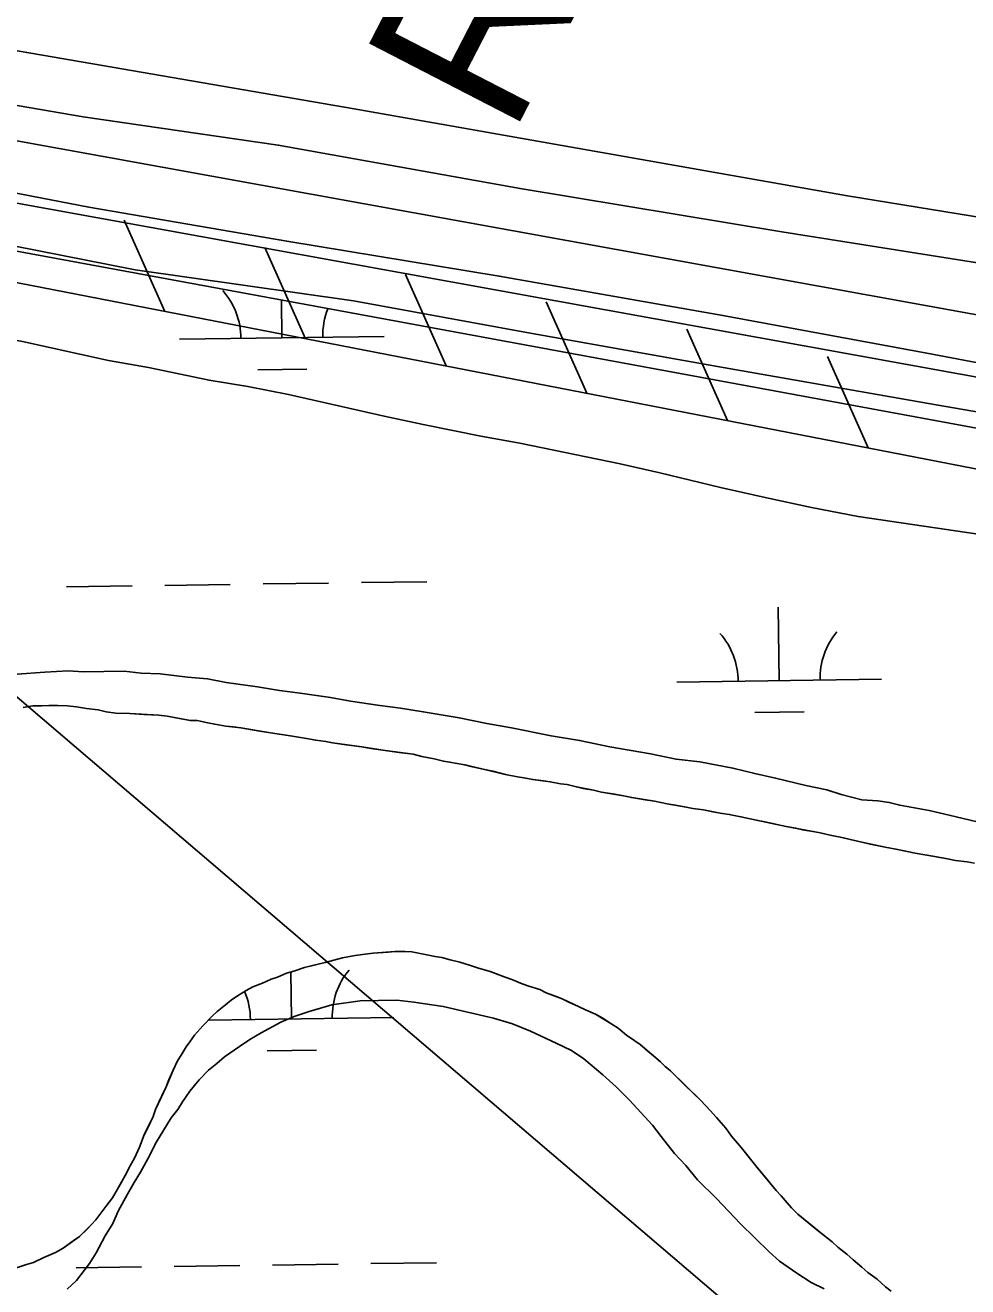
# Model space of a CAD drawing. Extents: x 3767014 to 3805179, y 361544 to 387384.
# Drawn here: x 3786697 to 3787157, y 379917 to 380533 of the extents above; entities that cross this region are included whole.
import ezdxf

# ---------------------------------------------------------------- set-up
doc = ezdxf.new("R2010")
doc.units = 0
for name, color, linetype in [('V-FLOD-BASE', 7, 'Continuous'), ('V-LEVE-TOET', 7, 'Continuous'), ('V-RIVR-RANG-IDEN', 7, 'Continuous'), ('V-RRAP-FSHR', 7, 'Continuous'), ('V-SITE-VEGE', 7, 'Continuous'), ('V-SURV-LINE', 7, 'Continuous'), ('V-TOPO-MINR', 7, 'Continuous'), ('V-TOPO-SHOR', 7, 'Continuous'), ('V-WETL-SWMP', 7, 'Continuous')]:
    doc.layers.add(name, color=color, linetype=linetype)

msp = doc.modelspace()

# ---------------------------------------------------------------- linework, layer by layer
at = {"layer": 'V-FLOD-BASE'}
msp.add_lwpolyline([(3788043.546, 380196.978), (3787944.37, 380221.044), (3787867.013, 380236.973), (3787780.714, 380255.319), (3787676.018, 380274.034), (3787595.046, 380289.09), (3787519.944, 380302.536), (3787418.863, 380322.123), (3787315.009, 380340.29), (3787225.667, 380356.375), (3787137.157, 380373.028), (3787037.478, 380391.515), (3786928.32, 380410.742), (3786824.476, 380427.793), (3786727.884, 380444.362), (3786624.849, 380464.209)], dxfattribs=at)
at = {"layer": 'V-LEVE-TOET'}
for points in [[(3786623.528, 380505.984), (3786725.048, 380488.545), (3786820.372, 380474.682), (3786938.445, 380453.496), (3787066.316, 380432.407), (3787161.933, 380417.148), (3787258.974, 380399.664), (3787343.935, 380386.256), (3787433.621, 380376.255), (3787536.543, 380358.272), (3787651.293, 380333.692), (3787753.377, 380315.698), (3787878.533, 380286.465), (3787985.131, 380265.16), (3788002.514, 380262.536), (3788017.344, 380263.249), (3788026.275, 380265.86), (3788041.852, 380275.537), (3788080.592, 380319.884), (3788143.495, 380382.956), (3788193.423, 380428.258)], [(3786655.428, 380432.428), (3786750.521, 380413.805), (3786857.054, 380398.658), (3786942.597, 380383.016), (3787034.867, 380366.603), (3787141.72, 380347.821), (3787222.765, 380333.811), (3787325.984, 380314.43), (3787407.048, 380298.745), (3787515.314, 380278.576), (3787595.245, 380264.277), (3787683.87, 380248.384)]]:
    msp.add_lwpolyline(points, dxfattribs=at)
at = {"layer": 'V-RRAP-FSHR'}
for p, q in [((3786764.925, 380393.506), (3786745.056, 380438.111)), ((3786833.641, 380380.161), (3786813.772, 380424.767)), ((3786902.358, 380366.817), (3786882.489, 380411.423)), ((3786971.074, 380353.473), (3786951.205, 380398.079)), ((3787039.791, 380340.129), (3787019.921, 380384.735)), ((3787108.507, 380326.785), (3787088.638, 380371.391))]:
    msp.add_line(p, q, dxfattribs=at)
for points in [[(3784762.572, 380738.622), (3785371.488, 380642.881), (3786323.316, 380479.262), (3787350.393, 380279.813), (3787861.164, 380195.116), (3788013.854, 380157.51), (3788087.266, 380136.06), (3788346.817, 380073.691)], [(3784986.486, 380703.416), (3785371.488, 380642.881), (3786323.316, 380479.262), (3787350.393, 380279.813), (3787861.164, 380195.116), (3788013.854, 380157.51), (3788087.266, 380136.06), (3788346.817, 380073.691)]]:
    msp.add_lwpolyline(points, dxfattribs=at)
at = {"layer": 'V-SITE-VEGE'}
for points in [[(3788189.902, 380484.891), (3788057.202, 380318.115), (3788038.1, 380295.894), (3788027.418, 380285.445), (3788022.067, 380281.345), (3788015.802, 380278.582), (3788009.076, 380276.716), (3787996.938, 380277.042), (3787851.872, 380308.372), (3787621.642, 380359.959), (3787452.739, 380392.396), (3787301.451, 380416.92), (3787098.382, 380449.906), (3786857.455, 380492.393), (3786625.546, 380532.276)], [(3786667.163, 380385.877), (3786669.484, 380384.978), (3786681.061, 380381.402), (3786695.401, 380378.778), (3786737.512, 380369.513), (3786756.939, 380366.017), (3786786.551, 380359.857), (3786805.514, 380356.82), (3786825.408, 380352.867), (3786872.147, 380342.265), (3786891.118, 380338.304), (3786919.342, 380332.59), (3786938.306, 380329.09), (3786987.352, 380318.973), (3787006.789, 380314.553), (3787036.411, 380307.469), (3787058.161, 380302.613), (3787080.835, 380297.766), (3787103.504, 380293.381), (3787162.228, 380284.747), (3787183.495, 380282.195), (3787214.008, 380278.351), (3787232.034, 380276.227)], [(3787172.003, 380141.716), (3787147.935, 380147.471), (3787138.217, 380149.681), (3787123.877, 380152.307), (3787118.784, 380153.64), (3787113.236, 380154.504), (3787105.382, 380154.887), (3787095.197, 380157.554), (3787088.248, 380159.79), (3787078.068, 380161.994), (3787063.257, 380165.537), (3787053.078, 380167.74), (3787042.43, 380170.403), (3787026.239, 380173.469), (3787014.682, 380174.736), (3787002.189, 380177.378), (3786982.299, 380180.87), (3786967.494, 380183.948), (3786953.621, 380186.117), (3786934.19, 380190.074), (3786922.162, 380192.259), (3786908.745, 380194.891), (3786891.167, 380197.942), (3786880.069, 380199.677), (3786869.901, 380200.959), (3786855.565, 380203.119), (3786845.851, 380204.866), (3786831.054, 380207.023), (3786820.884, 380208.305), (3786810.247, 380210.044), (3786794.987, 380212.196), (3786785.734, 380213.947), (3786776.033, 380214.773), (3786762.625, 380216.483), (3786753.386, 380216.849), (3786745.067, 380217.689), (3786725.216, 380217.484), (3786717.825, 380217.871), (3786706.286, 380217.292), (3786692.909, 380216.231)], [(3786717.218, 379915.906), (3786721.794, 379920.108), (3786728.171, 379928.485), (3786731.352, 379933.594), (3786735.882, 379941.952), (3786739.515, 379947.992), (3786742.222, 379954.021), (3786746.755, 379962.379), (3786749.929, 379967.952), (3786753.109, 379973.064), (3786757.642, 379981.419), (3786760.353, 379986.99), (3786768.074, 379999.532), (3786771.265, 380003.722), (3786773.534, 380007.439), (3786777.176, 380012.555), (3786781.736, 380018.142), (3786786.306, 380022.805), (3786790.426, 380026.08), (3786794.088, 380029.349), (3786801.422, 380034.504), (3786806.466, 380037.786), (3786811.973, 380041.076), (3786821.617, 380046.253), (3786828.052, 380049.089), (3786835.415, 380051.471), (3786846.461, 380054.818), (3786860.294, 380056.806), (3786878.298, 380056.991), (3786886.617, 380056.153), (3786900.953, 380053.99), (3786925.481, 380048.237), (3786934.745, 380045.563), (3786943.553, 380041.958), (3786956.079, 380036.085), (3786963.505, 380032.468), (3786969.548, 380028.374), (3786978.861, 380020.62), (3786985.385, 380014.685), (3786991.914, 380008.287), (3787003.123, 379995.936), (3787007.334, 379990.439), (3787013.883, 379982.194), (3787019.485, 379976.248), (3787025.094, 379969.381), (3787034.423, 379960.241), (3787046.09, 379947.896), (3787060.082, 379934.186), (3787065.208, 379929.623), (3787073.583, 379923.707), (3787080.552, 379919.16), (3787087.048, 379915.996)]]:
    msp.add_lwpolyline(points, dxfattribs=at)
at = {"layer": 'V-SURV-LINE'}
for points in [[(3786168.844, 380571.807), (3787802.16, 380275.776)], [(3787796.806, 380246.258), (3786163.49, 380542.289)]]:
    msp.add_lwpolyline(points, dxfattribs=at)
at = {"layer": 'V-TOPO-MINR'}
msp.add_lwpolyline([(3786607.79, 380277.45), (3787771.33, 379283.957)], dxfattribs=at)
at = {"layer": 'V-TOPO-SHOR'}
for points in [[(3786785.998, 380192.501), (3786780.78, 380193.629), (3786777.466, 380193.596), (3786772.961, 380194.497), (3786766.084, 380195.847), (3786762.055, 380196.279), (3786754.715, 380196.676), (3786747.848, 380197.08), (3786740.983, 380197.248), (3786736.242, 380197.907), (3786732.447, 380198.817), (3786726.76, 380199.468), (3786721.781, 380200.365), (3786717.28, 380200.791), (3786712.78, 380200.981), (3786708.285, 380200.936), (3786704.736, 380200.899), (3786700.476, 380200.856), (3786695.749, 380200.097)], [(3787160.403, 380123.909), (3787156.846, 380124.583), (3787151.161, 380125.234), (3787147.128, 380126.139), (3787140.964, 380127.259), (3787137.169, 380127.931), (3787131.48, 380128.818), (3787126.026, 380129.946), (3787121.991, 380130.852), (3787116.777, 380131.747), (3787112.744, 380132.652), (3787109.423, 380133.328), (3787105.39, 380134.233), (3787099.697, 380135.595), (3787095.664, 380136.5), (3787089.973, 380137.624), (3787084.992, 380138.757), (3787081.435, 380139.431), (3787076.456, 380140.328), (3787073.134, 380141.004), (3787068.393, 380141.901), (3787065.309, 380142.581), (3787061.039, 380143.484), (3787057.954, 380144.162), (3787053.686, 380145.065), (3787049.416, 380145.968), (3787046.334, 380146.646), (3787040.641, 380147.77), (3787036.139, 380148.436), (3787032.582, 380149.108), (3787028.074, 380150.009), (3787022.862, 380150.666), (3787019.542, 380151.342), (3787014.326, 380152.235), (3787010.295, 380152.905), (3787004.127, 380154.26), (3786999.623, 380154.926), (3786992.986, 380156.04), (3786988.953, 380156.945), (3786984.685, 380157.613), (3786978.285, 380158.729), (3786974.253, 380159.634), (3786969.274, 380160.531), (3786965.952, 380161.207), (3786961.444, 380162.344), (3786958.127, 380162.784), (3786953.148, 380163.679), (3786949.828, 380164.119), (3786944.616, 380164.777), (3786940.346, 380165.68), (3786937.266, 380166.12), (3786931.337, 380167.243), (3786925.166, 380168.838), (3786920.423, 380169.973), (3786915.203, 380171.101), (3786911.408, 380172.008), (3786904.057, 380173.354), (3786900.975, 380173.796), (3786896.467, 380174.933), (3786890.538, 380176.055), (3786886.266, 380177.196), (3786879.395, 380178.072), (3786872.522, 380178.949), (3786865.647, 380180.061), (3786861.144, 380180.725), (3786853.56, 380181.83), (3786846.922, 380182.709), (3786843.602, 380183.387), (3786838.626, 380184.044), (3786834.12, 380184.946), (3786827.245, 380186.06), (3786824.165, 380186.502), (3786819.897, 380187.168), (3786816.579, 380187.606), (3786811.365, 380188.501), (3786807.57, 380189.171), (3786802.116, 380190.061), (3786798.325, 380190.496), (3786794.772, 380190.934), (3786789.318, 380191.825), (3786785.998, 380192.501)], [(3786741.241, 379963.655), (3786743.799, 379968.177), (3786745.659, 379971.509), (3786748.211, 379976.506), (3786750.07, 379979.838), (3786752.618, 379985.309), (3786754.922, 379991.25), (3786756.777, 379995.055), (3786759.327, 380000.288), (3786760.476, 380003.611), (3786762.096, 380007.179), (3786763.487, 380010.27), (3786765.57, 380014.787), (3786766.954, 380018.115), (3786769.037, 380022.871), (3786771.122, 380027.389), (3786772.985, 380030.248), (3786775.31, 380034.295), (3786777.18, 380036.681), (3786779.512, 380040.019), (3786783.49, 380044.555), (3786788.173, 380049.337), (3786790.518, 380051.492), (3786794.508, 380054.844), (3786797.326, 380057.005), (3786800.379, 380059.166), (3786804.613, 380061.812), (3786807.91, 380063.501), (3786812.622, 380065.445), (3786816.862, 380067.38), (3786819.93, 380068.359), (3786824.407, 380070.298), (3786827.945, 380071.279), (3786833.135, 380072.99), (3786837.149, 380073.979), (3786843.287, 380075.461), (3786847.535, 380076.688), (3786851.784, 380077.677), (3786857.924, 380078.925), (3786861.469, 380079.435), (3786866.671, 380079.961), (3786874.003, 380080.508), (3786877.313, 380080.778), (3786882.283, 380080.829), (3786885.599, 380080.627), (3786891.29, 380079.502), (3786896.981, 380078.378), (3786900.299, 380077.938), (3786904.334, 380076.795), (3786909.079, 380075.66), (3786914.303, 380074.057), (3786917.627, 380072.908), (3786923.8, 380071.079), (3786931.165, 380068.314), (3786934.491, 380067.163), (3786939.482, 380065.084), (3786942.808, 380063.935), (3786948.03, 380062.332), (3786951.122, 380060.708), (3786956.111, 380058.864), (3786958.964, 380057.709), (3786962.294, 380056.087), (3786967.05, 380054.007), (3786970.38, 380052.385), (3786975.371, 380050.306), (3786978.465, 380048.442), (3786983.231, 380045.415), (3786986.328, 380043.316), (3786990.385, 380040.045), (3786994.438, 380037.246), (3786997.059, 380035.38), (3787000.881, 380032.105), (3787003.504, 380030.002), (3787007.086, 380026.963), (3787009.241, 380024.618), (3787011.864, 380022.515), (3787015.69, 380018.767), (3787018.559, 380015.957), (3787023.339, 380011.271), (3787026.687, 380007.992), (3787031.472, 380003.071), (3787034.345, 379999.788), (3787038.894, 379994.627), (3787041.775, 379990.633), (3787046.565, 379985.001), (3787049.684, 379981.01), (3787054.237, 379975.378), (3787058.55, 379970.215), (3787063.582, 379964.112), (3787065.976, 379961.533), (3787068.852, 379958.013), (3787071.006, 379955.668), (3787074.113, 379952.622), (3787080.56, 379947.244), (3787083.423, 379944.908), (3787086.286, 379942.571), (3787090.821, 379939.067), (3787093.686, 379936.492), (3787097.982, 379932.986), (3787101.087, 379930.178), (3787105.384, 379926.672)], [(3786690.037, 379925.501), (3786697.351, 379927.942), (3786700.89, 379928.925), (3786705.836, 379931.342), (3786711.49, 379933.766), (3786715.254, 379935.935), (3786720.188, 379939.536), (3786723.244, 379941.696), (3786726.993, 379945.286), (3786729.101, 379947.437), (3786731.206, 379949.825), (3786734.243, 379953.642), (3786736.111, 379956.266), (3786739.38, 379960.558), (3786741.241, 379963.655)], [(3787105.384, 379926.672), (3787108.249, 379924.098), (3787112.779, 379920.831), (3787116.842, 379917.086), (3787119.704, 379914.984)]]:
    msp.add_lwpolyline(points, dxfattribs=at)
at = {"layer": 'V-WETL-SWMP'}
for p, q in [((3788013.072, 380179.437), (3786555.854, 380448.034)), ((3786822.121, 380380.556), (3786821.864, 380399.003)), ((3786772.125, 380379.861), (3786872.116, 380381.25)), ((3786810.336, 380364.96), (3786834.334, 380365.293)), ((3786716.955, 380259.012), (3786748.952, 380259.457)), ((3786764.95, 380259.679), (3786796.947, 380260.124)), ((3786812.945, 380260.346), (3786844.942, 380260.79)), ((3786860.941, 380261.012), (3786892.938, 380261.457)), ((3787064.942, 380213.099), (3787064.442, 380249.096)), ((3787014.947, 380212.405), (3787114.937, 380213.794)), ((3786695.749, 380200.097), (3786700.475, 380200.856)), ((3786700.475, 380200.856), (3786712.781, 380200.982)), ((3786712.781, 380200.982), (3786717.279, 380200.791)), ((3786717.279, 380200.791), (3786721.781, 380200.364)), ((3786721.781, 380200.364), (3786726.76, 380199.468)), ((3786726.76, 380199.468), (3786732.447, 380198.816)), ((3786732.447, 380198.816), (3786736.243, 380197.908)), ((3786736.243, 380197.908), (3786740.983, 380197.247)), ((3786740.983, 380197.247), (3786747.848, 380197.08)), ((3786747.848, 380197.08), (3786762.056, 380196.279)), ((3786762.056, 380196.279), (3786766.084, 380195.847)), ((3786766.084, 380195.847), (3786777.467, 380193.596)), ((3787053.157, 380197.503), (3787077.155, 380197.837)), ((3786777.467, 380193.596), (3786780.781, 380193.63)), ((3786780.781, 380193.63), (3786785.999, 380192.5)), ((3786785.999, 380192.5), (3786789.319, 380191.824)), ((3786789.319, 380191.824), (3786794.772, 380190.933)), ((3786794.772, 380190.933), (3786802.117, 380190.062)), ((3786802.117, 380190.062), (3786816.579, 380187.606)), ((3786816.579, 380187.606), (3786827.245, 380186.059)), ((3786827.245, 380186.059), (3786834.12, 380184.946)), ((3786834.12, 380184.946), (3786838.626, 380184.045)), ((3786838.626, 380184.045), (3786843.603, 380183.386)), ((3786843.603, 380183.386), (3786846.923, 380182.71)), ((3786846.923, 380182.71), (3786861.144, 380180.725)), ((3786861.144, 380180.725), (3786872.522, 380178.948)), ((3786872.522, 380178.948), (3786886.267, 380177.196)), ((3786886.267, 380177.196), (3786890.539, 380176.056)), ((3786890.539, 380176.056), (3786896.467, 380174.933)), ((3786896.467, 380174.933), (3786900.976, 380173.796)), ((3786900.976, 380173.796), (3786904.057, 380173.354)), ((3786904.057, 380173.354), (3786911.407, 380172.009)), ((3786911.407, 380172.009), (3786920.422, 380169.972)), ((3786920.422, 380169.972), (3786931.336, 380167.243)), ((3786931.336, 380167.243), (3786937.264, 380166.12)), ((3786937.264, 380166.12), (3786940.345, 380165.679)), ((3786940.345, 380165.679), (3786944.614, 380164.776)), ((3786944.614, 380164.776), (3786953.146, 380163.679)), ((3786953.146, 380163.679), (3786958.125, 380162.784)), ((3786958.125, 380162.784), (3786961.443, 380162.344)), ((3786961.443, 380162.344), (3786965.951, 380161.207)), ((3786965.951, 380161.207), (3786974.251, 380159.634)), ((3786974.251, 380159.634), (3786978.284, 380158.729)), ((3786978.284, 380158.729), (3786988.952, 380156.945)), ((3786988.952, 380156.945), (3786992.985, 380156.039)), ((3786992.985, 380156.039), (3787004.126, 380154.26)), ((3787004.126, 380154.26), (3787010.294, 380152.903)), ((3787010.294, 380152.903), (3787019.54, 380151.341)), ((3787019.54, 380151.341), (3787022.86, 380150.665)), ((3787022.86, 380150.665), (3787028.074, 380150.008)), ((3787028.074, 380150.008), (3787036.137, 380148.434)), ((3787036.137, 380148.434), (3787040.64, 380147.77)), ((3787040.64, 380147.77), (3787046.332, 380146.645)), ((3787046.332, 380146.645), (3787068.391, 380141.9)), ((3787068.391, 380141.9), (3787084.99, 380138.756)), ((3787084.99, 380138.756), (3787089.971, 380137.624)), ((3787089.971, 380137.624), (3787095.663, 380136.499)), ((3787095.663, 380136.499), (3787105.39, 380134.232)), ((3787105.39, 380134.232), (3787116.775, 380131.745)), ((3787116.775, 380131.745), (3787121.991, 380130.851)), ((3787121.991, 380130.851), (3787131.479, 380128.818)), ((3787131.479, 380128.818), (3787137.168, 380127.93)), ((3787137.168, 380127.93), (3787147.127, 380126.138)), ((3787147.127, 380126.138), (3787151.159, 380125.233)), ((3787151.159, 380125.233), (3787156.846, 380124.581)), ((3787156.846, 380124.581), (3787160.403, 380123.908)), ((3786851.784, 380077.678), (3786847.535, 380076.688)), ((3786857.925, 380078.924), (3786851.784, 380077.678)), ((3786861.47, 380079.434), (3786857.925, 380078.924)), ((3786866.671, 380079.96), (3786861.47, 380079.434)), ((3786877.313, 380080.779), (3786866.671, 380079.96)), ((3786882.283, 380080.83), (3786877.313, 380080.779)), ((3786885.598, 380080.627), (3786882.283, 380080.83)), ((3786896.982, 380078.377), (3786885.598, 380080.627)), ((3786900.299, 380077.937), (3786896.982, 380078.377)), ((3786904.334, 380076.795), (3786900.299, 380077.937)), ((3786827.946, 380071.28), (3786824.406, 380070.298)), ((3786833.135, 380072.99), (3786827.946, 380071.28)), ((3786843.287, 380075.461), (3786833.135, 380072.99)), ((3786847.535, 380076.688), (3786843.287, 380075.461)), ((3786909.08, 380075.66), (3786904.334, 380076.795)), ((3786914.303, 380074.057), (3786909.08, 380075.66)), ((3786917.628, 380072.908), (3786914.303, 380074.057)), ((3786923.8, 380071.078), (3786917.628, 380072.908)), ((3786812.622, 380065.444), (3786807.909, 380063.502)), ((3786816.862, 380067.38), (3786812.622, 380065.444)), ((3786819.929, 380068.358), (3786816.862, 380067.38)), ((3786824.406, 380070.298), (3786819.929, 380068.358)), ((3786826.741, 380047.913), (3786826.423, 380070.857)), ((3786931.165, 380068.313), (3786923.8, 380071.078)), ((3786934.49, 380067.163), (3786931.165, 380068.313)), ((3786939.482, 380065.085), (3786934.49, 380067.163)), ((3786942.807, 380063.935), (3786939.482, 380065.085)), ((3786800.38, 380059.165), (3786797.325, 380057.004)), ((3786804.613, 380061.812), (3786800.38, 380059.165)), ((3786807.909, 380063.502), (3786804.613, 380061.812)), ((3786948.03, 380062.332), (3786942.807, 380063.935)), ((3786951.123, 380060.707), (3786948.03, 380062.332)), ((3786958.964, 380057.71), (3786951.123, 380060.707)), ((3786794.507, 380054.845), (3786790.518, 380051.491)), ((3786797.325, 380057.004), (3786794.507, 380054.845)), ((3786970.379, 380052.384), (3786958.964, 380057.71)), ((3786788.173, 380049.337), (3786783.489, 380044.555)), ((3786786.227, 380047.35), (3786876.737, 380048.607)), ((3786790.518, 380051.491), (3786788.173, 380049.337)), ((3786975.37, 380050.305), (3786970.379, 380052.384)), ((3786983.23, 380045.415), (3786975.37, 380050.305)), ((3786783.489, 380044.555), (3786779.512, 380040.018)), ((3786986.328, 380043.317), (3786983.23, 380045.415)), ((3786990.385, 380040.045), (3786986.328, 380043.317)), ((3786775.31, 380034.295), (3786772.985, 380030.248)), ((3786777.179, 380036.681), (3786775.31, 380034.295)), ((3786779.512, 380040.018), (3786777.179, 380036.681)), ((3786997.06, 380035.38), (3786990.385, 380040.045)), ((3787007.086, 380026.962), (3786997.06, 380035.38)), ((3786772.985, 380030.248), (3786771.121, 380027.388)), ((3786814.957, 380032.317), (3786838.955, 380032.65)), ((3786769.037, 380022.87), (3786765.569, 380014.788)), ((3786771.121, 380027.388), (3786769.037, 380022.87)), ((3787009.24, 380024.617), (3787007.086, 380026.962)), ((3787011.865, 380022.514), (3787009.24, 380024.617)), ((3787026.687, 380007.992), (3787011.865, 380022.514)), ((3786765.569, 380014.788), (3786760.477, 380003.612)), ((3786760.477, 380003.612), (3786759.328, 380000.287)), ((3787031.471, 380003.071), (3787026.687, 380007.992)), ((3786759.328, 380000.287), (3786754.923, 379991.249)), ((3787038.894, 379994.627), (3787031.471, 380003.071)), ((3786754.923, 379991.249), (3786752.617, 379985.308)), ((3787041.775, 379990.633), (3787038.894, 379994.627)), ((3786752.617, 379985.308), (3786750.07, 379979.839)), ((3787046.566, 379985.002), (3787041.775, 379990.633)), ((3787054.238, 379975.377), (3787046.566, 379985.002)), ((3786750.07, 379979.839), (3786748.211, 379976.507)), ((3786748.211, 379976.507), (3786745.658, 379971.51)), ((3787063.583, 379964.112), (3787054.238, 379975.377)), ((3786745.658, 379971.51), (3786741.242, 379963.655)), ((3786739.38, 379960.559), (3786736.111, 379956.266)), ((3786741.242, 379963.655), (3786739.38, 379960.559)), ((3787065.976, 379961.533), (3787063.583, 379964.112)), ((3787068.852, 379958.012), (3787065.976, 379961.533)), ((3786736.111, 379956.266), (3786734.244, 379953.643)), ((3787071.007, 379955.668), (3787068.852, 379958.012)), ((3787074.114, 379952.623), (3787071.007, 379955.668)), ((3786731.207, 379949.825), (3786729.101, 379947.437)), ((3786734.244, 379953.643), (3786731.207, 379949.825)), ((3787086.287, 379942.57), (3787074.114, 379952.623)), ((3786729.101, 379947.437), (3786723.243, 379941.697)), ((3787090.82, 379939.067), (3787086.287, 379942.57)), ((3786715.255, 379935.935), (3786711.49, 379933.767)), ((3786723.243, 379941.697), (3786715.255, 379935.935)), ((3787093.686, 379936.493), (3787090.82, 379939.067)), ((3787097.982, 379932.987), (3787093.686, 379936.493)), ((3786705.835, 379931.342), (3786700.89, 379928.925)), ((3786711.49, 379933.767), (3786705.835, 379931.342)), ((3787101.088, 379930.178), (3787097.982, 379932.987)), ((3787105.384, 379926.672), (3787101.088, 379930.178)), ((3786697.35, 379927.942), (3786690.038, 379925.501)), ((3786700.89, 379928.925), (3786697.35, 379927.942)), ((3786721.576, 379926.369), (3786753.573, 379926.814)), ((3786769.571, 379927.036), (3786801.568, 379927.481)), ((3786817.566, 379927.703), (3786849.563, 379928.147)), ((3786865.562, 379928.37), (3786897.559, 379928.814)), ((3787108.25, 379924.098), (3787105.384, 379926.672)), ((3787112.78, 379920.831), (3787108.25, 379924.098)), ((3787116.842, 379917.086), (3787112.78, 379920.831))]:
    msp.add_line(p, q, dxfattribs=at)
for centre, start, end in [((3786766.876, 380380.263), 0.024037, 41.567696), ((3786877.352, 380381.798), 158.330561, 181.567693), ((3787009.698, 380212.807), 0.024037, 41.567696), ((3787120.173, 380214.342), 140.024034, 181.567693), ((3786881.972, 380049.155), 140.024034, 181.567693), ((3786771.497, 380047.62), 0.024037, 22.999766)]:
    msp.add_arc(centre, 35.246, start, end, dxfattribs=at)

# ---------------------------------------------------------------- texts
at = {"layer": 'V-RIVR-RANG-IDEN'}
msp.add_text('R-44.4', height=83, rotation=62.7227, dxfattribs=at).set_placement((3786934.318, 380478.186))

doc.saveas('drawing.dxf')
